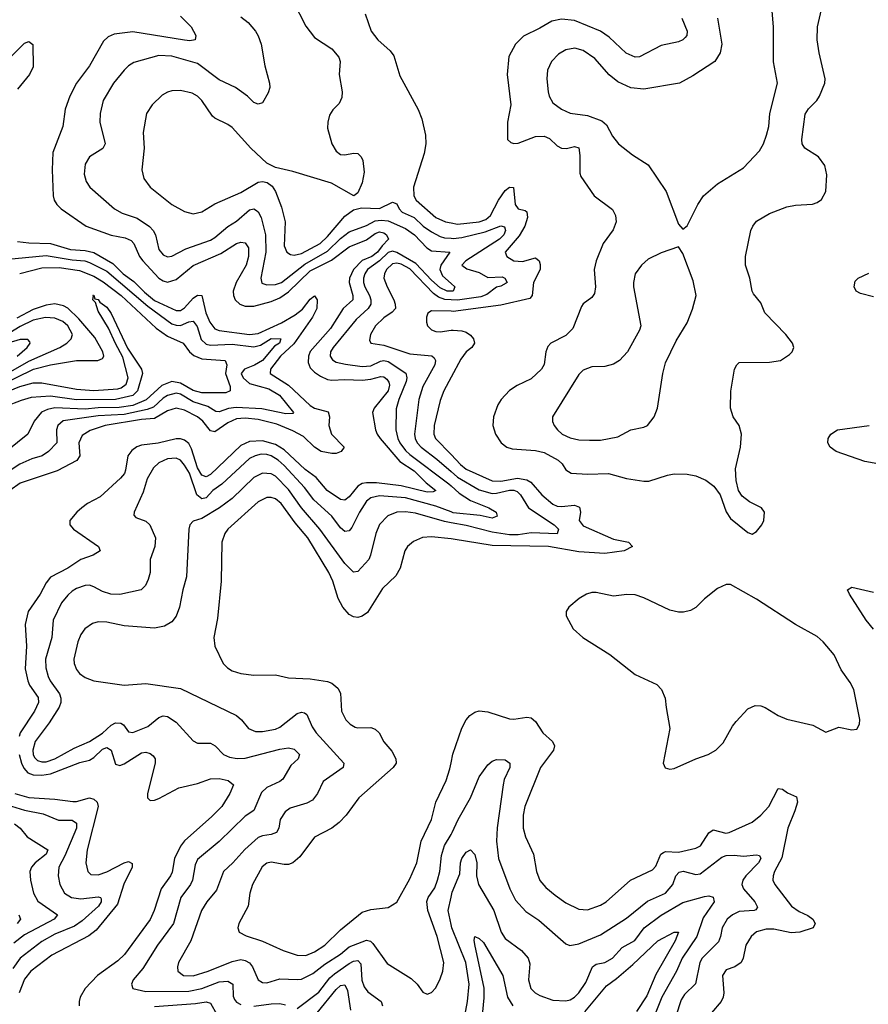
# Model space of a CAD drawing. Header units: inches. Extents: x 1305375 to 1407406, y 744550 to 841633.
# Tile 351 of 509: x 1388008 to 1391926, y 792077 to 796623. Entities that reach past the tile are written whole.
import ezdxf

# ---------------------------------------------------------------- set-up
doc = ezdxf.new("R2010")
doc.units = ezdxf.units.IN
doc.header["$MEASUREMENT"] = 0
doc.layers.add('B3789', color=7, linetype='Continuous')
doc.layers.add('B3799', color=7, linetype='Continuous')

msp = doc.modelspace()

# ---------------------------------------------------------------- linework, layer by layer
at = {"layer": 'B3789', "color": 5}
for points, elevation in [([(1389268.9, 796710), (1389330, 796593.4), (1389370, 796540.4), (1389450, 796488.7), (1389481.1, 796450), (1389487.4, 796430), (1389482.8, 796370), (1389496.5, 796290), (1389496, 796264), (1389483.9, 796236.1), (1389454.1, 796205.9), (1389438.7, 796181.3), (1389430.3, 796150), (1389430, 796122), (1389449.3, 796050), (1389470, 796014.9), (1389490, 796000.3), (1389510, 795998), (1389550, 796006.4), (1389570, 796004.9), (1389584.9, 795990), (1389593.1, 795973.1), (1389598.6, 795918.5), (1389590, 795869), (1389570, 795824), (1389550.5, 795809.5), (1389447.3, 795867.3), (1389270, 795922.5), (1389190, 795940.4), (1389150, 795960.9), (1389075.9, 796030), (1388990, 796124.6), (1388970, 796139.4), (1388910, 796167.3), (1388897.8, 796177.8), (1388848.7, 796250), (1388830, 796269.8), (1388804.1, 796284.1), (1388750, 796295.4), (1388710, 796293.5), (1388690, 796287.4), (1388666.3, 796273.7), (1388620.3, 796230), (1388594, 796190), (1388578.4, 796101.6), (1388583.5, 796030), (1388572.3, 795930), (1388581.5, 795890), (1388610.2, 795850), (1388710.3, 795770), (1388770, 795737.1), (1388810, 795726.5), (1388850, 795735.5), (1388910, 795772.9), (1389030, 795825.5), (1389110, 795871.8), (1389130, 795875.4), (1389150.9, 795870.9), (1389174.4, 795854.4), (1389190.1, 795830.1), (1389217.3, 795757.3), (1389234.6, 795690), (1389230, 795578.8), (1389242, 795550), (1389257.9, 795537.9), (1389275, 795535.1), (1389310, 795543.8), (1389395.3, 795590), (1389430, 795622.3), (1389510, 795715.9), (1389550, 795744.5), (1389586.3, 795753.7), (1389670, 795751.5), (1389730, 795780.7), (1389750, 795771.9), (1389760.2, 795750), (1389774.4, 795734.4), (1389828.8, 795708.8), (1389870.6, 795670), (1389910, 795642.8), (1389950, 795621.3), (1389970, 795615.9), (1390000, 795613.8)], 1060), ([(1388750, 796638.7), (1388799.8, 796590), (1388822.2, 796550), (1388818.4, 796530), (1388794.4, 796525.6), (1388770, 796527.3), (1388530, 796566.4), (1388444.6, 796555.4), (1388416.7, 796543.3), (1388395.9, 796524.1), (1388330.2, 796410), (1388270, 796329.8), (1388239.8, 796270), (1388218.4, 796210), (1388206.8, 796130), (1388161.7, 796010), (1388158.8, 795930), (1388162.6, 795810), (1388167.1, 795790), (1388179.1, 795770), (1388199.1, 795750), (1388314.7, 795670), (1388430, 795628.1), (1388494.9, 795614.9), (1388522.8, 795602.8), (1388535.2, 795590), (1388561.6, 795530), (1388577.4, 795510), (1388650, 795429.7), (1388670, 795416.8), (1388690, 795411.4), (1388730, 795422.6), (1388810, 795487.8), (1388937.3, 795542.7), (1389010, 795589.5), (1389030, 795595.3), (1389050, 795592.7), (1389065.3, 795570), (1389065.2, 795530), (1389053.2, 795490), (1389007.2, 795410), (1388994.1, 795370), (1388995.5, 795350), (1389003.5, 795330), (1389025.2, 795310), (1389050, 795299.6), (1389090, 795299.7), (1389170, 795322), (1389210, 795338.5), (1389250, 795366.6), (1389350, 795463.5), (1389447.4, 795512.6), (1389530, 795574.6), (1389610, 795607), (1389650, 795635.6), (1389670, 795643.7), (1389690, 795638.8), (1389702.5, 795630), (1389711.6, 795610), (1389681, 795579), (1389660.3, 795550), (1389633.3, 795530), (1389589.5, 795510.5), (1389549.8, 795470), (1389530.7, 795430), (1389529.8, 795410), (1389547, 795350), (1389546.4, 795330), (1389502.3, 795290), (1389442.9, 795197.1), (1389350, 795090.4), (1389341.4, 795070), (1389339.6, 795039.6), (1389350, 795015.5), (1389370, 794995.2), (1389396.5, 794976.5), (1389430, 794962.2), (1389450, 794958.4), (1389510, 794962.4), (1389590, 794958.5), (1389630, 794963.2), (1389675.2, 794975.2), (1389690, 794974.3), (1389702.6, 794962.6), (1389712.4, 794950), (1389715, 794935), (1389709.7, 794910), (1389644.4, 794830), (1389637, 794810), (1389651.5, 794730), (1389659.4, 794710), (1389671.8, 794690), (1389763.3, 794583.3), (1389830, 794540.6), (1389885.2, 794485.2), (1389928.9, 794450), (1389917, 794443), (1389890, 794441.6), (1389770, 794470.5), (1389655.3, 794484.7), (1389610, 794485.3), (1389590, 794481.3), (1389570.1, 794469.9), (1389530, 794419.6), (1389510, 794404.6), (1389490, 794407.7), (1389428.1, 794450), (1389377.1, 794510), (1389326.9, 794546.9), (1389230, 794637.4), (1389190, 794662.1), (1389130, 794677.8), (1389070, 794675.2), (1389030, 794657.3), (1388890, 794522.4), (1388870, 794513), (1388850, 794520.7), (1388830, 794554.1), (1388801.8, 794641.8), (1388790, 794665.8), (1388770, 794681.8), (1388750, 794687.6), (1388730, 794687.3), (1388648.1, 794668.1), (1388570, 794658.3), (1388549.4, 794650.6), (1388526, 794634), (1388507.5, 794610), (1388496.9, 794543.1), (1388491.7, 794528.3), (1388474.4, 794505.6), (1388380, 794420), (1388322, 794390), (1388294.6, 794370), (1388271.7, 794350), (1388240.3, 794310), (1388240.3, 794290), (1388256.9, 794270), (1388372.7, 794190), (1388379.3, 794170), (1388348, 794150), (1388290, 794130.5), (1388230, 794090.4), (1388150.1, 794049.9), (1388130, 794022.9), (1388102.8, 793970), (1388047.4, 793890), (1388033.9, 793830), (1388040.4, 793730), (1388033.5, 793626.5), (1388045.7, 793570), (1388054.3, 793550), (1388093.8, 793493.8), (1388095.7, 793470), (1388076.9, 793430), (1388010.5, 793330), (1388005.8, 793314.2)], 1020), ([(1389030, 796635.8), (1389063.1, 796610), (1389097.3, 796570), (1389110, 796548), (1389122.6, 796510), (1389140.7, 796410), (1389162, 796330), (1389163.1, 796310), (1389155.8, 796284.2), (1389130, 796239), (1389110, 796232.7), (1389090, 796240.9), (1389059.7, 796270), (1389004.5, 796310), (1388930, 796345.3), (1388830, 796419.6), (1388710, 796454.8), (1388650, 796457.4), (1388534.9, 796425.1), (1388510.1, 796409.9), (1388490.2, 796390), (1388440.7, 796330), (1388394.2, 796250), (1388380.2, 796190), (1388377.8, 796150), (1388402.4, 796050), (1388392.7, 796027.3), (1388330, 795989.5), (1388310, 795956), (1388305.4, 795910), (1388315.4, 795875.4), (1388331.7, 795850), (1388446.5, 795750), (1388481.3, 795730), (1388550, 795706.7), (1388608, 795668), (1388625.2, 795650), (1388636, 795630), (1388650, 795561.3), (1388670, 795537.6), (1388690, 795528.6), (1388710, 795531.2), (1388774.8, 795565.2), (1388890, 795605.1), (1388910, 795616.4), (1388970, 795667.8), (1389010, 795693), (1389070, 795744.1), (1389090, 795748.8), (1389101.7, 795741.7), (1389110, 795735.8), (1389123.3, 795710), (1389143.4, 795630), (1389144.8, 795550), (1389121.9, 795430), (1389126.8, 795406.8), (1389150, 795397.9), (1389190, 795400.3), (1389217.7, 795410), (1389325.5, 795494.5), (1389430, 795554.1), (1389490, 795612.2), (1389530, 795643), (1389610, 795672.4), (1389650, 795694.2), (1389677.8, 795697.8), (1389710, 795694.2), (1389790, 795658.8), (1389830.5, 795630), (1389887.3, 795570), (1389910, 795556), (1389994, 795550), (1389952.3, 795490), (1389947.5, 795470), (1389960.4, 795440.4), (1390000, 795405.1)], 1040), ([(1389603.6, 796650), (1389631.3, 796570), (1389662.3, 796530), (1389719.4, 796479.4), (1389735.3, 796455.3), (1389763.4, 796363.4), (1389847.7, 796207.7), (1389864.5, 796164.4), (1389881.5, 796090), (1389883.2, 796050), (1389875.3, 796004.7), (1389826.5, 795850), (1389828, 795810), (1389838.4, 795790), (1389930, 795710.1), (1389973.8, 795690), (1390000, 795684.7)], 1080), ([(1387957.8, 796442.2), (1388030, 796514.6), (1388050, 796522.4), (1388068.5, 796508.5), (1388070, 796405.6), (1388053.3, 796370), (1387998.7, 796301.3)], 980), ([(1387998.9, 795598.9), (1388050, 795592.6), (1388150.1, 795590.1), (1388242.4, 795562.4), (1388310, 795556.6), (1388350, 795547.5), (1388437.8, 795497.8), (1388485.6, 795450), (1388534.7, 795414.7), (1388584.1, 795364.1), (1388630, 795326.7), (1388730, 795280.1), (1388750, 795279.7), (1388770, 795291.7), (1388810, 795336.4), (1388830, 795351.7), (1388850, 795350.1), (1388867.4, 795270), (1388885.8, 795225.8), (1388910, 795194.8), (1388930, 795187.1), (1389070, 795169.8), (1389110, 795174.6), (1389216.5, 795223.5), (1389280, 795260), (1389313.4, 795286.6), (1389350, 795332.8), (1389370, 795348), (1389382, 795330), (1389380.5, 795290), (1389359.8, 795250), (1389273.4, 795126.6), (1389211.9, 795070), (1389166, 795010), (1389165, 794990), (1389250, 794936), (1389350, 794841.1), (1389370, 794829.3), (1389433, 794813), (1389438.5, 794790), (1389435.5, 794750), (1389448, 794710), (1389506.7, 794650), (1389492.8, 794630), (1389470, 794620.4), (1389450, 794619.5), (1389399.8, 794630), (1389370, 794649.3), (1389318.2, 794698.2), (1389270, 794725.2), (1389195.6, 794755.6), (1389110, 794777.5), (1389050, 794782.5), (1389010, 794779.5), (1388970, 794761.9), (1388910, 794720.6), (1388890, 794725.2), (1388854.6, 794770), (1388829.5, 794789.5), (1388770, 794820.2), (1388730, 794829.9), (1388690, 794817.5), (1388630, 794781.3), (1388570, 794777.3), (1388403.2, 794750), (1388333.1, 794726.9), (1388296.6, 794703.4), (1388282, 794670), (1388286, 794610), (1388271.8, 794588.2), (1388180.7, 794539.3), (1388010, 794482.6), (1387963.1, 794450)], 980), ([(1390000, 795370), (1389982.4, 795370), (1389950, 795384.9), (1389910, 795419.6), (1389836.5, 795496.5), (1389750, 795547.6), (1389730, 795553.5), (1389710, 795547.6), (1389670, 795509.4), (1389614.2, 795470), (1389601.7, 795450), (1389595.7, 795430), (1389596, 795410), (1389601.9, 795390), (1389623.8, 795350), (1389630.1, 795330), (1389629.2, 795310), (1389617.1, 795290), (1389561.2, 795238.8), (1389455.6, 795110), (1389443.5, 795090), (1389441.3, 795070), (1389451.9, 795051.9), (1389470, 795042.2), (1389511.8, 795031.8), (1389590, 795022), (1389630, 795025), (1389673.6, 795046.4), (1389690, 795048.8), (1389710, 795044.4), (1389791.2, 794991.2), (1389796.4, 794970), (1389791.8, 794951.8), (1389758.6, 794870), (1389746.8, 794826.8), (1389745.5, 794730), (1389754.2, 794690), (1389763.5, 794670), (1389790, 794633.7), (1389810, 794615), (1389990, 794479.8), (1390000, 794470.6)], 1040), ([(1387890, 795511.3), (1388130, 795534), (1388250, 795513.8), (1388308.7, 795508.7), (1388330, 795501.8), (1388410, 795461.2), (1388600.6, 795300.6), (1388710, 795218.9), (1388730, 795211.7), (1388750, 795211.3), (1388790, 795227.9), (1388810, 795230.8), (1388827, 795207), (1388846.5, 795146.5), (1388870, 795125.1), (1388890, 795120.6), (1388990, 795124.1), (1389090, 795111.8), (1389119.6, 795120.4), (1389170, 795150.6), (1389213.8, 795150), (1389207.9, 795130), (1389185.2, 795114.8), (1389129.4, 795050), (1389092.7, 795027.3), (1389046.8, 795010), (1389031.5, 794990), (1389039.9, 794970), (1389070, 794942.6), (1389157.8, 794917.8), (1389207.3, 794890), (1389273.2, 794810), (1389270, 794804.7), (1389237.2, 794802.8), (1389126.9, 794826.9), (1389008.3, 794831.7), (1388972, 794828), (1388930, 794812.1), (1388914.5, 794814.5), (1388876.8, 794836.8), (1388810, 794859.3), (1388750, 794893.4), (1388730, 794897.8), (1388690, 794887.6), (1388670, 794875.6), (1388625.4, 794834.6), (1388596.9, 794823.1), (1388490, 794799.4), (1388370, 794793.3), (1388209.4, 794770.6), (1388184.6, 794750), (1388178.3, 794730), (1388180.2, 794670), (1388141.8, 794630), (1388112.8, 794610), (1388064.2, 794595.8), (1388008.8, 794571.2), (1387950, 794531.7)], 960), ([(1390000, 795329.7), (1389970.9, 795330.9), (1389941.5, 795341.5), (1389918, 795358), (1389810, 795472), (1389770, 795493.3), (1389750, 795497.9), (1389730, 795494.9), (1389702.5, 795470), (1389691.9, 795450), (1389689.6, 795430), (1389704.1, 795390), (1389735.8, 795330), (1389742.3, 795310), (1389742.7, 795290), (1389727.9, 795272.1), (1389690, 795246.2), (1389651.6, 795210), (1389627.8, 795170), (1389622.7, 795142.7), (1389629.4, 795129.4), (1389690, 795120.3), (1389810, 795080.1), (1389910.9, 795070.9), (1389922.3, 795062.3), (1389928.7, 795050), (1389924.2, 795030), (1389869.1, 794930), (1389851.6, 794870), (1389830.9, 794710), (1389834, 794690), (1389843.9, 794670), (1389861.5, 794650), (1389934.4, 794594.4), (1390000, 794536.5)], 1060), ([(1388008.4, 795451.6), (1388110, 795476.8), (1388190, 795479.4), (1388284.5, 795464.5), (1388350, 795438.4), (1388393.2, 795413.2), (1388476.6, 795350), (1388638.8, 795198.8), (1388690, 795162.2), (1388763.2, 795130), (1388792.2, 795090), (1388812.2, 795072.2), (1388850, 795057.1), (1388957, 795050), (1388965.3, 795030), (1388958, 794990), (1388979.5, 794930), (1388979.6, 794910), (1388959.6, 794900.4), (1388850, 794900.5), (1388810, 794911.2), (1388750, 794945), (1388710, 794952.5), (1388665.3, 794934.7), (1388591.6, 794868.4), (1388530, 794841.9), (1388467.5, 794832.5), (1388370, 794830.3), (1388310, 794824.1), (1388170, 794830.4), (1388137.2, 794822.8), (1388109.8, 794810.2), (1388075.7, 794770), (1388046.2, 794710), (1387950, 794632.1)], 940), ([(1387909.9, 794890), (1388008.8, 794930), (1388070, 794946), (1388110, 794946.1), (1388270, 794916.6), (1388350, 794911), (1388461.9, 794918.1), (1388476.9, 794923.1), (1388499.2, 794940.8), (1388508.8, 794970), (1388484.8, 795064.8), (1388450, 795127.7), (1388418.6, 795198.6), (1388370, 795277), (1388357.6, 795317.6), (1388346, 795330), (1388349, 795349), (1388346, 795350), (1388350, 795350.2), (1388354.6, 795334.6), (1388370, 795330.3), (1388378, 795318), (1388410, 795294.9), (1388430, 795266.4), (1388505.9, 795105.9), (1388570.3, 795010), (1388575.3, 794990), (1388552.5, 794910), (1388530, 794887.4), (1388450, 794870), (1388270, 794868), (1388150, 794884.3), (1388061.9, 794878.1), (1388014.7, 794865.3), (1387942.9, 794837.1)], 920), ([(1387910, 794930.9), (1388072.2, 795010), (1388150.1, 795030.1), (1388270, 795048.7), (1388369.9, 795050.1), (1388390, 795058.3), (1388396.5, 795070), (1388391.8, 795090), (1388355.9, 795155.9), (1388281.2, 795241.2), (1388230, 795290.3), (1388210, 795301.5), (1388170, 795310.3), (1388130, 795305.2), (1388070, 795285.1), (1387995.8, 795244.2)], 940), ([(1390000, 795276.6), (1389910, 795279.3), (1389892.4, 795267.6), (1389886, 795250), (1389886.1, 795226.1), (1389891.8, 795210), (1389910.2, 795190.2), (1389930, 795182.6), (1389950, 795181.4), (1390000, 795188.7)], 1080), ([(1387890, 794954.8), (1388050, 795046.6), (1388194.4, 795110), (1388225.3, 795130), (1388246, 795150), (1388252, 795170), (1388230, 795209.8), (1388207.1, 795230), (1388170, 795244.1), (1388127.9, 795247.9), (1388070, 795235.9), (1388010, 795206.9), (1387963.2, 795176.8)], 960), ([(1387997.2, 795070), (1388042.6, 795110), (1388056.5, 795130), (1388055.4, 795135.4), (1388046.4, 795146.4), (1388010, 795146), (1387953.5, 795130)], 980), ([(1390000, 794972), (1389966.2, 794910), (1389950, 794864.2), (1389922.5, 794750), (1389920.1, 794710), (1389928, 794690), (1390000, 794614.8)], 1080), ([(1390000, 794350.4), (1389930, 794376.3), (1389790, 794415.6), (1389670, 794425.1), (1389630, 794415), (1389610, 794399.9), (1389576.4, 794350), (1389542, 794278), (1389530, 794262.8), (1389510, 794259.8), (1389490, 794276.5), (1389450, 794330.5), (1389366.4, 794406.4), (1389323.3, 794463.3), (1389230, 794564.3), (1389201.1, 794590), (1389170, 794609.6), (1389150, 794615.6), (1389123.5, 794616.5), (1389094.9, 794610), (1389070, 794597.6), (1388941, 794479), (1388899.8, 794450), (1388870, 794414.8), (1388850, 794410.8), (1388826.8, 794430), (1388791.7, 794530), (1388770, 794566.6), (1388750, 794589.9), (1388730, 794598.8), (1388690, 794595.4), (1388650, 794577), (1388625.8, 794554.2), (1388597.6, 794502.4), (1388577.7, 794442.3), (1388536.1, 794350), (1388535.3, 794335.3), (1388544, 794324), (1388590, 794307), (1388609.3, 794290), (1388635.2, 794230), (1388632.6, 794190), (1388611, 794130), (1388610.2, 794070), (1388601, 794039), (1388588.6, 794011.4), (1388569.3, 793990.7), (1388470, 793968.6), (1388429.6, 793970), (1388390, 793983.4), (1388350, 794005.3), (1388330, 794011.6), (1388310, 794011.4), (1388270, 793997.3), (1388250, 793984.8), (1388230, 793966.8), (1388202, 793930), (1388163.5, 793850), (1388156.8, 793770), (1388127.7, 793670), (1388129.6, 793630), (1388139.3, 793590), (1388148.4, 793570), (1388192.3, 793510), (1388198.4, 793490), (1388198.1, 793470), (1388190.5, 793449.5), (1388143.9, 793376.1), (1388079.8, 793290), (1388069.3, 793250), (1388071.1, 793230), (1388077.5, 793217.5), (1388090, 793202.2), (1388110, 793196), (1388130, 793197.4), (1388170.1, 793210.1), (1388260.4, 793259.6), (1388330, 793290.7), (1388390, 793329.2), (1388430, 793366.3), (1388450, 793377.5), (1388475.3, 793375.3), (1388487.3, 793367.3), (1388510, 793335.2), (1388530, 793332.1), (1388600.4, 793359.7), (1388650, 793401.5), (1388670, 793409.1), (1388690, 793406), (1388730, 793380.2), (1388810, 793293.1), (1388830, 793283.1), (1388890, 793282.8), (1388911.4, 793270), (1388948.8, 793230), (1388977.6, 793217.6), (1389011.8, 793211.8), (1389050, 793213.9), (1389210, 793255.6), (1389250, 793261.3), (1389275.8, 793255.8), (1389300.8, 793230), (1389294.6, 793210), (1389260.8, 793179.2), (1389223.3, 793116.7), (1389210, 793106.1), (1389150, 793078.4), (1389124.1, 793055.9), (1389088.6, 792971.4), (1389050, 792945.7), (1388930, 792828.3), (1388830, 792746.4), (1388818, 792722), (1388806.7, 792650), (1388797, 792630), (1388752.7, 792570), (1388718.4, 792450), (1388644.8, 792350), (1388576.7, 792243.3), (1388532.4, 792190), (1388524.4, 792170), (1388530.3, 792150.3), (1388590, 792136.2), (1388790, 792138.1), (1388849.8, 792150), (1388930, 792180.7), (1388970, 792184.4), (1388992.4, 792170), (1388994.4, 792114.4), (1389000.1, 792100.1), (1389010, 792087.1), (1389030, 792076.8)], 1040), ([(1390000, 794300.4), (1389970, 794305.9), (1389835.1, 794344.9), (1389789.7, 794350.3), (1389750, 794348.6), (1389707.8, 794332.2), (1389670, 794292.1), (1389652.6, 794250), (1389628.6, 794150), (1389619.7, 794130), (1389570, 794076.1), (1389550, 794071.8), (1389510, 794112.6), (1389394.4, 794270), (1389310, 794368.8), (1389250, 794454.3), (1389190, 794515.8), (1389170, 794526.4), (1389130, 794528.8), (1389090, 794509.9), (1388990, 794412.3), (1388931.4, 794368.6), (1388850, 794319.3), (1388810, 794307.8), (1388793.7, 794290), (1388789.3, 794270.7), (1388779, 794050), (1388761.3, 793990), (1388746.2, 793910), (1388730, 793869.7), (1388710, 793842.3), (1388677.5, 793822.5), (1388630, 793813.7), (1388490, 793825), (1388410, 793841.4), (1388370, 793843.2), (1388344.2, 793835.8), (1388309.5, 793810.5), (1388290, 793784.7), (1388276.1, 793750), (1388258.2, 793670), (1388260.2, 793650), (1388270, 793623.7), (1388285.2, 793605.2), (1388310, 793586.2), (1388350, 793571.3), (1388490, 793550.3), (1388590, 793558.7), (1388750, 793534.7), (1389010, 793410.2), (1389032.9, 793390), (1389065.3, 793350), (1389096.7, 793336.7), (1389130, 793336), (1389190, 793346.8), (1389210, 793357.2), (1389290, 793419.5), (1389310, 793426.3), (1389323.2, 793423.2), (1389334.7, 793414.7), (1389358.5, 793358.5), (1389377.8, 793330), (1389505.2, 793190), (1389501.5, 793170), (1389410, 793106), (1389382.7, 793050), (1389359.7, 793020.3), (1389334.3, 793005.7), (1389256.8, 792983.2), (1389234.4, 792965.6), (1389210.2, 792930), (1389204.2, 792890), (1389193.4, 792870), (1389170, 792860.8), (1389130, 792855.8), (1389110, 792848.2), (1389047.4, 792792.6), (1388991.9, 792730), (1388949.7, 792690.3), (1388916.4, 792603.6), (1388871.6, 792550), (1388848.1, 792510), (1388798, 792370), (1388742, 792270), (1388736.2, 792250), (1388739.1, 792230), (1388764.4, 792210), (1388810, 792208.9), (1388878.2, 792230), (1388990, 792275), (1389030, 792283.5), (1389050, 792280.1), (1389069, 792269), (1389083.1, 792250), (1389109.2, 792190), (1389130, 792177.8), (1389150, 792176.8), (1389210, 792195.3), (1389290, 792191.3), (1389310, 792194), (1389361, 792219), (1389417.3, 792262.7), (1389490, 792309.3), (1389530, 792343.3), (1389610, 792373.4), (1389628.5, 792368.5), (1389638.6, 792358.6), (1389705.2, 792265.2), (1389816.1, 792196.1), (1389843.1, 792170), (1389870, 792133.4), (1389890, 792124.9), (1389910, 792132.7), (1389930, 792153.4), (1389950, 792195.5), (1389961.6, 792230), (1389965.8, 792270), (1389936, 792390), (1389892.7, 792510), (1389887.8, 792552.2), (1389893.9, 792570), (1389924.6, 792615.4), (1389937.9, 792650), (1389947.5, 792690), (1389955.3, 792764.7), (1389968.9, 792811.1), (1390000, 792861.8)], 1060), ([(1390000, 794226), (1389910, 794234.6), (1389867.7, 794232.3), (1389826.6, 794213.4), (1389798.9, 794190), (1389786.9, 794170), (1389765.2, 794090), (1389744.7, 794055.3), (1389683.8, 793996.2), (1389613.5, 793886.5), (1389590, 793869), (1389570, 793863.7), (1389550, 793866), (1389530, 793876.5), (1389499.9, 793910), (1389478.8, 793950), (1389453.5, 794030), (1389435.8, 794070), (1389338.2, 794230), (1389280.2, 794300.2), (1389215.7, 794390), (1389190, 794411), (1389170, 794417.3), (1389150, 794416.2), (1389110, 794396.7), (1388969.7, 794270.3), (1388955.3, 794250), (1388942.1, 794210), (1388938, 794030), (1388921.4, 793858.6), (1388904, 793770), (1388908.9, 793730), (1388947.2, 793650), (1388967, 793630), (1388990, 793616.1), (1389030, 793604.5), (1389090, 793596.9), (1389190, 793598.7), (1389250, 793584), (1389350, 793580.2), (1389430, 793567.6), (1389450, 793559.3), (1389477.2, 793537.2), (1389490, 793513), (1389493.6, 793430), (1389514.3, 793390), (1389533.7, 793370), (1389556.8, 793356.8), (1389570, 793353.2), (1389630, 793354.5), (1389650, 793347.9), (1389667.9, 793330), (1389689.5, 793289.5), (1389726.3, 793246.3), (1389744.9, 793210), (1389746, 793190), (1389733.1, 793170), (1389574.4, 793030), (1389515, 792950), (1389483.5, 792916.5), (1389450, 792890.8), (1389370, 792848.4), (1389301.5, 792758.5), (1389270, 792730.7), (1389250, 792722.3), (1389230, 792722.6), (1389170, 792733.2), (1389150, 792728.2), (1389127.8, 792712.2), (1389083.5, 792630), (1389071.3, 792590), (1389063.2, 792530), (1389020.3, 792450), (1389014.9, 792430), (1389022, 792410), (1389053.5, 792393.5), (1389130, 792369.3), (1389225.2, 792325.2), (1389290, 792303.9), (1389330, 792302.7), (1389370, 792320.3), (1389416.8, 792350), (1389490, 792420.5), (1389590, 792502.6), (1389630, 792514.6), (1389710, 792524.9), (1389750, 792548.4), (1389810, 792656.5), (1389842.2, 792730), (1389862.5, 792830), (1389909.9, 792930.1), (1389930, 793010.4), (1389977.8, 793110), (1389994.9, 793165.1), (1390000, 793192.5)], 1080), ([(1388006.4, 793230), (1388016.6, 793190), (1388027.7, 793167.7), (1388046.6, 793146.6), (1388070, 793136.7), (1388110, 793134.9), (1388150, 793141.8), (1388286.8, 793193.2), (1388330, 793204.6), (1388350, 793216.6), (1388390, 793254.8), (1388410, 793263.6), (1388430, 793251.3), (1388450, 793186.7), (1388470, 793179.2), (1388490, 793186.9), (1388570, 793238.4), (1388590, 793241.1), (1388610, 793235.5), (1388624.7, 793224.7), (1388634.2, 793210), (1388633.1, 793190), (1388598.6, 793050), (1388598.7, 793030), (1388610, 793017.6), (1388630, 793019.2), (1388650, 793027.9), (1388743.7, 793076.3), (1388830, 793096.6), (1388890, 793118.6), (1388930, 793120.5), (1388971.3, 793111.3), (1388994.9, 793090), (1388978.6, 793050), (1388941, 792990), (1388896, 792944), (1388770, 792832.3), (1388750, 792807.6), (1388723.3, 792750), (1388712.4, 792687.6), (1388704.6, 792670), (1388661.7, 792610), (1388629.6, 792510), (1388610.4, 792469.6), (1388492.8, 792307.2), (1388461.7, 792278.3), (1388367.3, 792210), (1388311.1, 792150), (1388287.3, 792110), (1388282.8, 792090), (1388282.8, 792070)], 1020), ([(1387985.5, 793050), (1388050, 793031.4), (1388170, 793024.2), (1388253.8, 793013.8), (1388270, 793013.4), (1388330, 793030.7), (1388350, 793024.2), (1388366.4, 793010), (1388371.1, 792990), (1388320.4, 792790), (1388314.3, 792730), (1388322.2, 792690), (1388336.7, 792676.7), (1388370, 792675.8), (1388410, 792689.2), (1388490, 792731), (1388510, 792735.9), (1388527.6, 792727.6), (1388528.3, 792710), (1388488.8, 792631.3), (1388459.9, 792540.1), (1388360.9, 792419.1), (1388327, 792393), (1388156.3, 792303.7), (1388059.5, 792230), (1388030, 792193), (1388005.7, 792130)], 980), ([(1387970, 792992.7), (1388030, 792973.7), (1388116.6, 792956.6), (1388187.7, 792927.7), (1388250, 792926.7), (1388270, 792913.2), (1388270.1, 792890), (1388216.7, 792763.3), (1388188.9, 792710), (1388185.8, 792670), (1388194.1, 792630), (1388215.2, 792590), (1388247.4, 792570), (1388290, 792564.6), (1388370, 792573.1), (1388381.6, 792570), (1388384.6, 792564.6), (1388384.6, 792550), (1388371.6, 792530), (1388297.4, 792462.6), (1388261.1, 792438.9), (1388170, 792400.5), (1388110, 792366.7), (1388010, 792290.9), (1387976.8, 792243.2)], 960), ([(1387984.6, 792910), (1388010.2, 792890), (1388042.8, 792850), (1388138.8, 792790), (1388130.1, 792770), (1388079.1, 792730), (1388062.4, 792710), (1388055.8, 792690), (1388058.3, 792650), (1388071.5, 792590), (1388092.8, 792552.8), (1388183.6, 792490), (1388167.3, 792470), (1388030, 792398.6), (1387980.8, 792359.2)], 940), ([(1390000, 792445.5), (1389985.9, 792510), (1390000, 792572.2)], 1040), ([(1388004.3, 792490), (1388011.7, 792470), (1387996.2, 792450)], 920), ([(1389290, 792057.8), (1389390, 792133.3), (1389440.9, 792199.1), (1389461.3, 792218.7), (1389530, 792265.5), (1389550, 792276.6), (1389570, 792278.9), (1389584, 792264), (1389588.6, 792188.6), (1389598.7, 792158.7), (1389615.4, 792135.4), (1389676.9, 792090), (1389683.5, 792070)], 1040), ([(1389381.6, 792038.4), (1389470, 792145.5), (1389490, 792163.6), (1389510, 792167.6), (1389521.8, 792141.8), (1389536.1, 792050)], 1020), ([(1388630, 792067.3), (1388819.6, 792080.4), (1388870, 792088.1), (1388890, 792082.7), (1388918.7, 792030)], 1020), ([(1389089.2, 792069.2), (1389170, 792080.3), (1389210, 792081.2), (1389235.4, 792075.4)], 1040)]:
    msp.add_lwpolyline(points, dxfattribs=dict(at, elevation=elevation))
at = {"layer": 'B3799', "color": 5}
for points, elevation in [([(1391065.7, 796630), (1391089.3, 796570), (1391088, 796550), (1391080.1, 796539.9), (1391070.3, 796530), (1391050, 796521), (1390970, 796503.8), (1390870, 796450.5), (1390850, 796449), (1390808, 796468), (1390730, 796542.3), (1390690, 796569.9), (1390570, 796618.5), (1390510, 796625.7), (1390465, 796615), (1390410, 796582.8), (1390333.8, 796546.2), (1390297.8, 796510), (1390266.7, 796453.3), (1390258.8, 796370), (1390275.9, 796230), (1390260.2, 796150), (1390261.1, 796070), (1390275.8, 796055.8), (1390290, 796051.4), (1390310, 796052.8), (1390390, 796083.3), (1390430, 796084.4), (1390453.5, 796073.5), (1390490, 796040.8), (1390510, 796029.1), (1390532.7, 796027.3), (1390570, 796037.6), (1390590, 796031.7), (1390594.9, 795994.9), (1390593.7, 795913.7), (1390599.1, 795899.1), (1390660.3, 795810), (1390745.7, 795745.7), (1390759, 795719), (1390761.7, 795690), (1390748, 795652), (1390702.6, 795590), (1390669.4, 795510), (1390660.9, 795470), (1390667.3, 795390), (1390661.9, 795358.1), (1390650, 795339.8), (1390610, 795310.9), (1390601.5, 795298.5), (1390562.2, 795197.8), (1390530, 795164.7), (1390460.3, 795130), (1390445.8, 795114.2), (1390436.9, 795090), (1390429.3, 795030.7), (1390416.9, 795010), (1390370, 794964.8), (1390305.5, 794934.5), (1390269.5, 794910.5), (1390230.8, 794869.2), (1390215.4, 794844.6), (1390195, 794790), (1390193, 794750), (1390205, 794710), (1390231.5, 794670), (1390257, 794650), (1390281.8, 794641.8), (1390390, 794633.3), (1390430, 794625.2), (1390494.3, 794590), (1390512.2, 794572.2), (1390530, 794544.1), (1390554, 794530), (1390630, 794524.1), (1390727.4, 794527.4), (1390810, 794505), (1390890, 794492.4), (1390913.1, 794493.1), (1390999.6, 794520.4), (1391030, 794525.6), (1391090, 794524.7), (1391130, 794517.2), (1391176.4, 794496.4), (1391213.4, 794470), (1391242.3, 794430), (1391270, 794351), (1391290, 794320.7), (1391370, 794256), (1391390, 794247.3), (1391410, 794260.7), (1391434.5, 794290), (1391444.5, 794310), (1391446.6, 794350), (1391432.7, 794370), (1391377, 794397), (1391343.5, 794423.5), (1391326.3, 794450), (1391315.8, 794495.8), (1391313.5, 794550), (1391336.4, 794650), (1391340.9, 794710), (1391330, 794749.4), (1391302, 794790), (1391289.8, 794830), (1391292.1, 794907.9), (1391308.7, 795008.7), (1391318.9, 795030), (1391330, 795040.3), (1391470, 795041.2), (1391521.2, 795050), (1391562.8, 795077.2), (1391575.1, 795090), (1391582.9, 795110), (1391575.6, 795130), (1391545.4, 795170), (1391447.6, 795270), (1391430, 795316), (1391396.4, 795356.4), (1391389.7, 795370), (1391379.7, 795430), (1391359.8, 795490), (1391358.4, 795530), (1391384.1, 795650), (1391392.7, 795670), (1391410, 795692.3), (1391470, 795727.7), (1391550, 795758.3), (1391590, 795766), (1391668.6, 795771.4), (1391690, 795778.9), (1391710, 795792.4), (1391729.8, 795830.2), (1391734.2, 795905.8), (1391724.9, 795950), (1391696.5, 795990), (1391633.1, 796030), (1391620.9, 796050), (1391618.9, 796070), (1391634.1, 796185.9), (1391649.5, 796210.5), (1391688.7, 796250), (1391700.4, 796270), (1391726, 796330), (1391727.4, 796350), (1391698.9, 796470), (1391689.8, 796530), (1391691.7, 796590), (1391709.8, 796670)], 1120), ([(1391230.2, 796630), (1391249.1, 796510), (1391242.3, 796470), (1391218, 796430), (1391116.5, 796363.5), (1391054, 796330), (1390890, 796301.2), (1390830, 796308.7), (1390770, 796335.1), (1390730, 796368.5), (1390664.1, 796444), (1390610, 796479.9), (1390571.6, 796491.6), (1390530, 796484.2), (1390495.9, 796464.1), (1390463.9, 796430), (1390445.6, 796390), (1390442.3, 796350), (1390448.3, 796290), (1390452.6, 796270), (1390470, 796239.5), (1390510, 796210.3), (1390550, 796191.7), (1390630, 796180.2), (1390696.4, 796156.4), (1390717.1, 796137.1), (1390744.8, 796084.8), (1390772.2, 796050), (1390838, 795998), (1390910, 795952.4), (1390992.4, 795830), (1391050, 795678), (1391070, 795656), (1391090, 795671), (1391138.7, 795770), (1391165.1, 795810), (1391230, 795864.4), (1391350, 795938.4), (1391423.1, 796016.9), (1391441.7, 796050), (1391456.8, 796090), (1391466.4, 796130), (1391471.2, 796190), (1391506.6, 796330), (1391487.9, 796428), (1391487.8, 796590), (1391481.6, 796661.6)], 1140), ([(1390000, 795684.7), (1390030, 795678.5), (1390130, 795689), (1390159.8, 795700.2), (1390181.4, 795718.6), (1390218.3, 795790), (1390250, 795834), (1390270, 795850.1), (1390288, 795848), (1390295.2, 795770), (1390310, 795750.1), (1390341.7, 795741.7), (1390350, 795735.2), (1390352.1, 795710), (1390340.1, 795670), (1390314.9, 795625.1), (1390248.9, 795548.9), (1390257.5, 795530), (1390290, 795508.8), (1390330, 795506.4), (1390390, 795522.7), (1390406.4, 795510), (1390411.8, 795491.8), (1390411.5, 795470), (1390380.5, 795410), (1390374.1, 795350), (1390364.2, 795335.8), (1390230, 795305.1), (1390010, 795276.3), (1390000, 795276.6)], 1080), ([(1390000, 795613.8), (1390010, 795613.2), (1390050, 795617.5), (1390156.7, 795643.3), (1390230, 795671.6), (1390247, 795667), (1390251.8, 795650), (1390243.8, 795630), (1390223.8, 795610), (1390068.6, 795510), (1390049.1, 795490), (1390071.9, 795471.9), (1390130, 795455.9), (1390170, 795432.7), (1390236.2, 795436.2), (1390248.3, 795430), (1390258.5, 795410), (1390254.4, 795405.6), (1390230, 795392.2), (1390210, 795387.1), (1390165.7, 795354.3), (1390137.2, 795342.8), (1390030, 795328.4), (1390000, 795329.7)], 1060), ([(1391950, 795342.5), (1391890, 795359.4), (1391869.9, 795369.9), (1391860.4, 795390), (1391864.8, 795415.2), (1391879.6, 795430), (1391927.8, 795452.2)], 1080), ([(1390000, 795405.1), (1390016.8, 795390), (1390010, 795370), (1390000, 795370)], 1040), ([(1390000, 795188.7), (1390009.9, 795190.1), (1390050, 795186.9), (1390070, 795180.5), (1390090, 795166.2), (1390103, 795150), (1390107.6, 795130), (1390095.5, 795110), (1390070, 795089.1), (1390045.1, 795054.9), (1390000, 794972)], 1080), ([(1391970, 794572), (1391910, 794583.8), (1391778, 794630), (1391749.8, 794650), (1391739.1, 794670), (1391740.4, 794690), (1391752.4, 794710), (1391784.5, 794730), (1391929.3, 794749.3)], 1080), ([(1390000, 794614.8), (1390042.9, 794570), (1390070, 794548.1), (1390190, 794493.9), (1390230, 794492.8), (1390305.9, 794505.9), (1390350, 794498.5), (1390367.7, 794487.7), (1390418.1, 794430), (1390470, 794386.5), (1390490, 794376.6), (1390510, 794375), (1390570, 794382.3), (1390592.3, 794372.3), (1390597, 794350), (1390590.9, 794310), (1390610, 794286), (1390750, 794224.1), (1390819.1, 794210), (1390837.6, 794190), (1390799.1, 794170), (1390710, 794158.9), (1390590, 794166.8), (1390449.4, 794190.6), (1390190, 794195.5), (1390010, 794225), (1390000, 794226)], 1080), ([(1390000, 794536.5), (1390030, 794510.1), (1390130, 794452.4), (1390190, 794436), (1390210, 794436.3), (1390270, 794451.3), (1390290, 794451.2), (1390305.1, 794445.1), (1390321, 794430), (1390356.6, 794370), (1390476.2, 794290), (1390495.9, 794270), (1390490.1, 794249.9), (1390370, 794253.7), (1390310, 794245.1), (1390270, 794244.9), (1390190, 794256.6), (1390070, 794287.7), (1390000, 794300.4)], 1060), ([(1390000, 794470.6), (1390036.8, 794436.8), (1390090, 794402.7), (1390173.6, 794370), (1390207.4, 794350), (1390212.8, 794330), (1390190, 794321.9), (1390134.3, 794334.3), (1390010, 794346.7), (1390000, 794350.4)], 1040), ([(1391950, 793808.7), (1391916.2, 793850), (1391838.5, 793970), (1391829.8, 793990), (1391850, 794002.8), (1391950, 793979.8)], 1080), ([(1390000, 793192.5), (1390007.5, 793232.5), (1390050, 793352.7), (1390069.8, 793390), (1390087.1, 793410), (1390110, 793426.3), (1390130, 793432.6), (1390170, 793427.2), (1390270, 793395.9), (1390290, 793394.2), (1390350, 793402.8), (1390370, 793399.1), (1390390, 793382.6), (1390423.9, 793330), (1390468.5, 793290), (1390477.6, 793270), (1390472, 793250), (1390412.2, 793170), (1390340.9, 792990), (1390332.5, 792950), (1390332, 792890), (1390343.9, 792850), (1390380.2, 792770), (1390394.2, 792690), (1390409.5, 792649.5), (1390436.7, 792616.7), (1390480.5, 792580.5), (1390530, 792546.2), (1390590, 792516), (1390630, 792514.3), (1390690, 792535.3), (1390715.8, 792550), (1390827.7, 792650), (1390930, 792697.8), (1390944.7, 792715.3), (1390968.1, 792770), (1390981.2, 792778.8), (1390990, 792783.1), (1391050, 792779.6), (1391130, 792798.7), (1391150.8, 792809.2), (1391190, 792868.5), (1391210, 792882.3), (1391267.7, 792867.7), (1391283.7, 792870), (1391390, 792918.8), (1391430, 792950.2), (1391466.8, 792990), (1391510, 793073.7), (1391530, 793070.3), (1391553.6, 793053.6), (1391594.6, 793034.6), (1391598.9, 793010), (1391587.6, 792970), (1391555.2, 792890), (1391526.2, 792753.8), (1391493.7, 792690), (1391486.4, 792670), (1391485.8, 792650), (1391493.8, 792630), (1391570.9, 792530), (1391606.3, 792506.3), (1391647.6, 792487.6), (1391669.2, 792470), (1391681.3, 792450), (1391671.8, 792430), (1391610, 792410.8), (1391570, 792407.2), (1391490, 792423.7), (1391455.2, 792424.8), (1391410, 792411.3), (1391384.7, 792390), (1391360.2, 792350), (1391348.3, 792290), (1391339, 792270), (1391310, 792250.8), (1391270, 792236.1), (1391252.3, 792210), (1391259.3, 792130), (1391256.5, 792110), (1391246.7, 792090), (1391202, 792038)], 1080), ([(1390000, 792861.8), (1390005, 792870), (1390032.1, 792930), (1390089.9, 793030), (1390130, 793127.7), (1390170, 793183.1), (1390190, 793199.5), (1390210, 793207.2), (1390250, 793205.3), (1390271.5, 793190), (1390271.8, 793170), (1390245.5, 793114.5), (1390239.8, 793090), (1390212.7, 792892.7), (1390210.1, 792830.1), (1390219.1, 792750), (1390270.8, 792610), (1390297.6, 792557.6), (1390345.7, 792505.7), (1390405.2, 792465.2), (1390530, 792356.9), (1390548.3, 792348.3), (1390590, 792356.5), (1390690, 792398.3), (1390810, 792475.7), (1390906, 792554), (1390989.9, 792590.1), (1391023.9, 792630), (1391037.5, 792670), (1391052.9, 792687.1), (1391071.9, 792691.9), (1391130, 792676.8), (1391150, 792680.1), (1391250, 792757.3), (1391270, 792764.6), (1391306.6, 792766.6), (1391350, 792761.2), (1391410, 792768.1), (1391423.6, 792763.6), (1391430.1, 792750), (1391419.8, 792730), (1391360.4, 792670), (1391346.6, 792650), (1391342.2, 792630), (1391350.1, 792610), (1391402.3, 792550), (1391413.8, 792526.2), (1391407.1, 792512.9), (1391398.8, 792510), (1391330, 792505.6), (1391299.2, 792490), (1391274.5, 792470), (1391251.3, 792430), (1391244, 792390), (1391234.3, 792365.6), (1391159.3, 792290), (1391148, 792270), (1391127.7, 792172.3), (1391077.8, 792122.2), (1391061.9, 792098.1), (1391012.8, 791947.2)], 1060), ([(1390000, 792572.2), (1390005.1, 792594.9), (1390039.8, 792680.2), (1390043.4, 792730), (1390049.3, 792750), (1390070, 792779), (1390090, 792790.3), (1390110, 792768.5), (1390118.9, 792730), (1390117.8, 792670), (1390126.4, 792630), (1390197.9, 792510), (1390231, 792410), (1390250, 792381.8), (1390325.4, 792325.4), (1390355.8, 792290), (1390363.5, 792263.5), (1390356.6, 792190), (1390367.5, 792150), (1390388.8, 792130), (1390410, 792117.8), (1390470, 792097.1), (1390530, 792094.2), (1390550, 792098.8), (1390570, 792110.2), (1390590, 792130.2), (1390622.2, 792177.8), (1390653, 792250), (1390670, 792262.8), (1390710, 792270.1), (1390744.8, 792290), (1390790, 792339.4), (1390847.6, 792372.4), (1390891.1, 792430), (1390970, 792489.6), (1391070, 792546.7), (1391170, 792574.5), (1391190, 792577.4), (1391210, 792571.6), (1391213.8, 792550), (1391163.2, 792476.9), (1391135.1, 792390), (1391066, 792290), (1391041, 792230), (1390973.6, 792110), (1390932.2, 792010)], 1040), ([(1390000, 791837.7), (1390010, 791835.8), (1390033.6, 791846.4), (1390042, 791870), (1390057.5, 791990), (1390076.4, 792090), (1390084.1, 792170), (1390068.2, 792270), (1390003.4, 792430), (1390000, 792445.5)], 1040), ([(1390617.9, 792042.1), (1390717.9, 792162.1), (1390764.2, 792195.8), (1390839.2, 792260.8), (1390954.8, 792370), (1391030, 792410.9), (1391050, 792410.2), (1391034.7, 792370), (1390945.3, 792214.7), (1390903, 792117), (1390856.5, 792043.5)], 1020), ([(1390143.3, 792010), (1390153, 792107), (1390152.2, 792152.2), (1390110, 792353.2), (1390106.7, 792373.3), (1390109.8, 792390.2), (1390130, 792380.8), (1390150, 792363.5), (1390238.5, 792210), (1390259.9, 792110), (1390284.7, 792070)], 1020)]:
    msp.add_lwpolyline(points, dxfattribs=dict(at, elevation=elevation))
for points, elevation in [([(1391050, 795574), (1390970, 795546), (1390910, 795516.9), (1390878.4, 795490), (1390850.4, 795450), (1390841.7, 795410), (1390842.3, 795390), (1390875.5, 795210), (1390870, 795189), (1390814.4, 795090), (1390777.1, 795050), (1390750, 795032.8), (1390710, 795021.1), (1390650, 795020.4), (1390610, 795005.4), (1390590, 794984.7), (1390468.8, 794790), (1390467.9, 794767.9), (1390475.3, 794750), (1390491.7, 794730), (1390513.4, 794710), (1390550, 794691.9), (1390590, 794683.9), (1390638.7, 794681.3), (1390690, 794682.2), (1390730, 794689.3), (1390770, 794697.3), (1390830, 794728.7), (1390890, 794741.3), (1390906, 794750), (1390937.6, 794790), (1390953.6, 794830), (1390977.6, 794990), (1390990, 795038), (1391039.3, 795140.7), (1391090, 795222.8), (1391113.8, 795286.2), (1391131.1, 795350), (1391117.4, 795417.4), (1391070, 795544)], 1140), ([(1391290, 794015.6), (1391270, 794015.1), (1391230, 793997.4), (1391170, 793949.7), (1391130, 793909.7), (1391104.8, 793895.2), (1391072.2, 793887.8), (1391050, 793887.8), (1391010, 793897), (1390890, 793954), (1390850, 793967.6), (1390810.9, 793969.1), (1390750, 793961.5), (1390670, 793978.2), (1390650, 793978), (1390624.9, 793970), (1390590.5, 793950), (1390544, 793910), (1390530.6, 793890), (1390530.6, 793870), (1390563, 793810), (1390608.2, 793770), (1390732.4, 793692.4), (1390850, 793600.3), (1390950, 793553.7), (1390972, 793530), (1390988.9, 793490), (1390992.2, 793447.8), (1391010.3, 793350), (1390979.1, 793190), (1390988.3, 793168.3), (1391010, 793162.4), (1391030, 793165.3), (1391129.8, 793210.2), (1391186, 793230), (1391222, 793250), (1391256.3, 793283.7), (1391299.1, 793360.9), (1391316.5, 793383.5), (1391370, 793440.7), (1391403, 793457), (1391430, 793455.1), (1391450, 793446.8), (1391510, 793411), (1391550, 793394.2), (1391670, 793365.5), (1391730, 793334.4), (1391790, 793357.1), (1391850, 793344.9), (1391872.7, 793347.3), (1391886, 793370), (1391887.2, 793392.8), (1391859.7, 793530), (1391842.8, 793562.8), (1391801.5, 793621.5), (1391769, 793690), (1391717.3, 793750), (1391690, 793774.6), (1391590.5, 793830.5), (1391410, 793948.3)], 1120)]:
    msp.add_lwpolyline(points, close=True, dxfattribs=dict(at, elevation=elevation))

doc.saveas('drawing.dxf')
